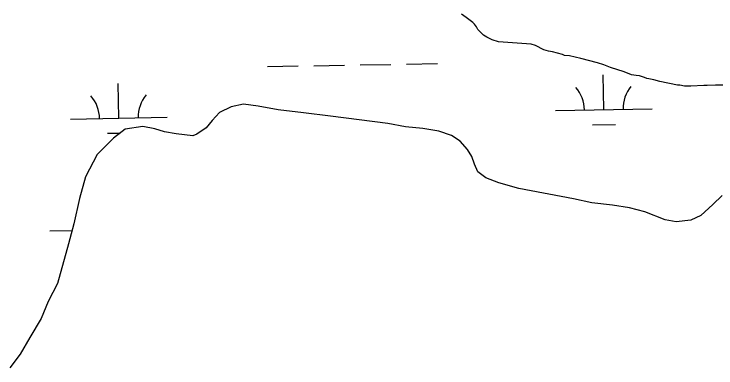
# Model space of a CAD drawing. Extents: x 3903937 to 3942190, y 260677 to 286651.
# Drawn here: x 3909536 to 3910262, y 271650 to 272017 of the extents above; entities that cross this region are included whole.
import ezdxf

# ---------------------------------------------------------------- set-up
doc = ezdxf.new("R2010")
doc.units = 0
doc.layers.add('V-SITE-VEGE', color=7, linetype='Continuous')
doc.layers.add('V-WETL-SWMP', color=7, linetype='Continuous')

msp = doc.modelspace()

# ---------------------------------------------------------------- linework, layer by layer
at = {"layer": 'V-SITE-VEGE'}
for p, q in [((3910003.65, 272012.8), (3909998.9, 272016.53)), ((3910010.78, 272007.64), (3910003.65, 272012.8)), ((3910012.27, 272006.2), (3910010.78, 272007.64)), ((3910014.37, 272003.3), (3910012.27, 272006.2)), ((3910015.88, 272000.68), (3910014.37, 272003.3)), ((3910021.56, 271994.62), (3910015.88, 272000.68)), ((3910025.11, 271992.63), (3910021.56, 271994.62)), ((3910030.73, 271989.79), (3910025.11, 271992.63)), ((3910037.21, 271987.85), (3910030.73, 271989.79)), ((3910070.98, 271985.48), (3910037.21, 271987.85)), ((3910075.41, 271984.09), (3910070.98, 271985.48)), ((3910084.28, 271979.54), (3910075.41, 271984.09)), ((3910089, 271978.16), (3910084.28, 271979.54)), ((3910093.12, 271977.35), (3910089, 271978.16)), ((3910103.4, 271974.79), (3910093.12, 271977.35)), ((3910105.44, 271973.76), (3910103.4, 271974.79)), ((3910110.56, 271973.22), (3910105.44, 271973.76)), ((3910122.32, 271970.61), (3910110.56, 271973.22)), ((3910139.7, 271965.94), (3910122.32, 271970.61)), ((3910146.35, 271963.86), (3910139.7, 271965.94)), ((3910152.99, 271961.28), (3910146.35, 271963.86)), ((3910167.3, 271956.61), (3910152.99, 271961.28)), ((3910174.96, 271953.51), (3910167.3, 271956.61)), ((3910179.57, 271952.98), (3910174.96, 271953.51)), ((3910183.15, 271952.45), (3910179.57, 271952.98)), ((3910188.26, 271950.89), (3910183.15, 271952.45)), ((3910190.82, 271949.86), (3910188.26, 271950.89)), ((3910192.86, 271949.34), (3910190.82, 271949.86)), ((3910197.98, 271948.29), (3910192.86, 271949.34)), ((3910204.11, 271946.73), (3910197.98, 271948.29)), ((3910222.52, 271943.08), (3910204.11, 271946.73)), ((3910225.08, 271943.06), (3910222.52, 271943.08)), ((3910229.68, 271942.02), (3910225.08, 271943.06)), ((3910236.34, 271941.99), (3910229.68, 271942.02)), ((3910249.65, 271942.45), (3910236.34, 271941.99)), ((3910253.23, 271942.44), (3910249.65, 271942.45)), ((3910261.93, 271942.91), (3910253.23, 271942.44)), ((3910270.63, 271942.88), (3910261.93, 271942.91))]:
    msp.add_line(p, q, dxfattribs=at)
at = {"layer": 'V-WETL-SWMP'}
for p, q in [((3909797.98, 271962.23), (3909829.98, 271962.79)), ((3909845.97, 271963.08), (3909877.97, 271963.64)), ((3909893.97, 271963.92), (3909925.96, 271964.48)), ((3909941.96, 271964.77), (3909973.95, 271965.33)), ((3910146.14, 271917.61), (3910145.5, 271953.6)), ((3909644.31, 271908.78), (3909643.67, 271944.77)), ((3909760.63, 271920.6), (3909748.42, 271914.66)), ((3909773.42, 271923.34), (3909760.63, 271920.6)), ((3909788.4, 271921.09), (3909773.42, 271923.34)), ((3909809.15, 271917.4), (3909788.4, 271921.09)), ((3909748.42, 271914.66), (3909740.8, 271906.3)), ((3909835.31, 271914.3), (3909809.15, 271917.4)), ((3909863.26, 271910.99), (3909835.31, 271914.3)), ((3910096.14, 271916.73), (3910196.13, 271918.49)), ((3909594.31, 271907.9), (3909694.3, 271909.66)), ((3909740.8, 271906.3), (3909734.57, 271898.93)), ((3909922.55, 271903.35), (3909863.26, 271910.99)), ((3909650.87, 271897.28), (3909638.65, 271888.14)), ((3909669.06, 271900), (3909650.87, 271897.28)), ((3909681.44, 271897.76), (3909669.06, 271900)), ((3909691.61, 271894.72), (3909681.44, 271897.76)), ((3909734.57, 271898.93), (3909724.96, 271892.38)), ((3909941.11, 271899.88), (3909922.55, 271903.35)), ((3909958.88, 271898.01), (3909941.11, 271899.88)), ((3909975.65, 271895.35), (3909958.88, 271898.01)), ((3910134.41, 271901.97), (3910158.41, 271902.39)), ((3909632.58, 271893.14), (3909645.64, 271893.37)), ((3909703.59, 271892.67), (3909691.61, 271894.72)), ((3909720.96, 271890.4), (3909703.59, 271892.67)), ((3909724.96, 271892.38), (3909720.96, 271890.4)), ((3909988.61, 271890.9), (3909975.65, 271895.35)), ((3909997.58, 271884.87), (3909988.61, 271890.9)), ((3909638.65, 271888.14), (3909622, 271871.04)), ((3910005.13, 271876.45), (3909997.58, 271884.87)), ((3910009.7, 271869.04), (3910005.13, 271876.45)), ((3909622, 271871.04), (3909609.73, 271848.11)), ((3910012.46, 271861.24), (3910009.7, 271869.04)), ((3910015.82, 271853.23), (3910012.46, 271861.24)), ((3909609.73, 271848.11), (3909603.44, 271825.77)), ((3910024.19, 271847.01), (3910015.82, 271853.23)), ((3910037.75, 271841.76), (3910024.19, 271847.01)), ((3910058.3, 271835.88), (3910037.75, 271841.76)), ((3910114.98, 271825.26), (3910058.3, 271835.88)), ((3909603.44, 271825.77), (3909597.74, 271799.43)), ((3910133.94, 271821.19), (3910114.98, 271825.26)), ((3910268.8, 271828.82), (3910258.97, 271819.48)), ((3910155.1, 271818.9), (3910133.94, 271821.19)), ((3910172.67, 271816.04), (3910155.1, 271818.9)), ((3910258.97, 271819.48), (3910246.54, 271808.14)), ((3910188.83, 271811.77), (3910172.67, 271816.04)), ((3910209.57, 271803.7), (3910188.83, 271811.77)), ((3910220.95, 271801.66), (3910209.57, 271803.7)), ((3910236.33, 271803.19), (3910220.95, 271801.66)), ((3910246.54, 271808.14), (3910236.33, 271803.19)), ((3909597.74, 271799.43), (3909592.26, 271778.88)), ((3909572.94, 271792.07), (3909595.89, 271792.47)), ((3909592.26, 271778.88), (3909580.71, 271737.58)), ((3909580.71, 271737.58), (3909571.24, 271719.04)), ((3909571.24, 271719.04), (3909563.78, 271701.49)), ((3909563.78, 271701.49), (3909552.31, 271681.77)), ((3909552.31, 271681.77), (3909542.06, 271664.43)), ((3909542.06, 271664.43), (3909531.61, 271650.29))]:
    msp.add_line(p, q, dxfattribs=at)
for centre, start, end in [((3910201.36, 271919.06), 140.23658, 181.78024), ((3910090.89, 271917.11), 0.23658, 41.78024), ((3909589.06, 271908.28), 0.23658, 41.78024), ((3909699.53, 271910.22), 140.23658, 181.78024)]:
    msp.add_arc(centre, 35.25, start, end, dxfattribs=at)

doc.saveas('drawing.dxf')
